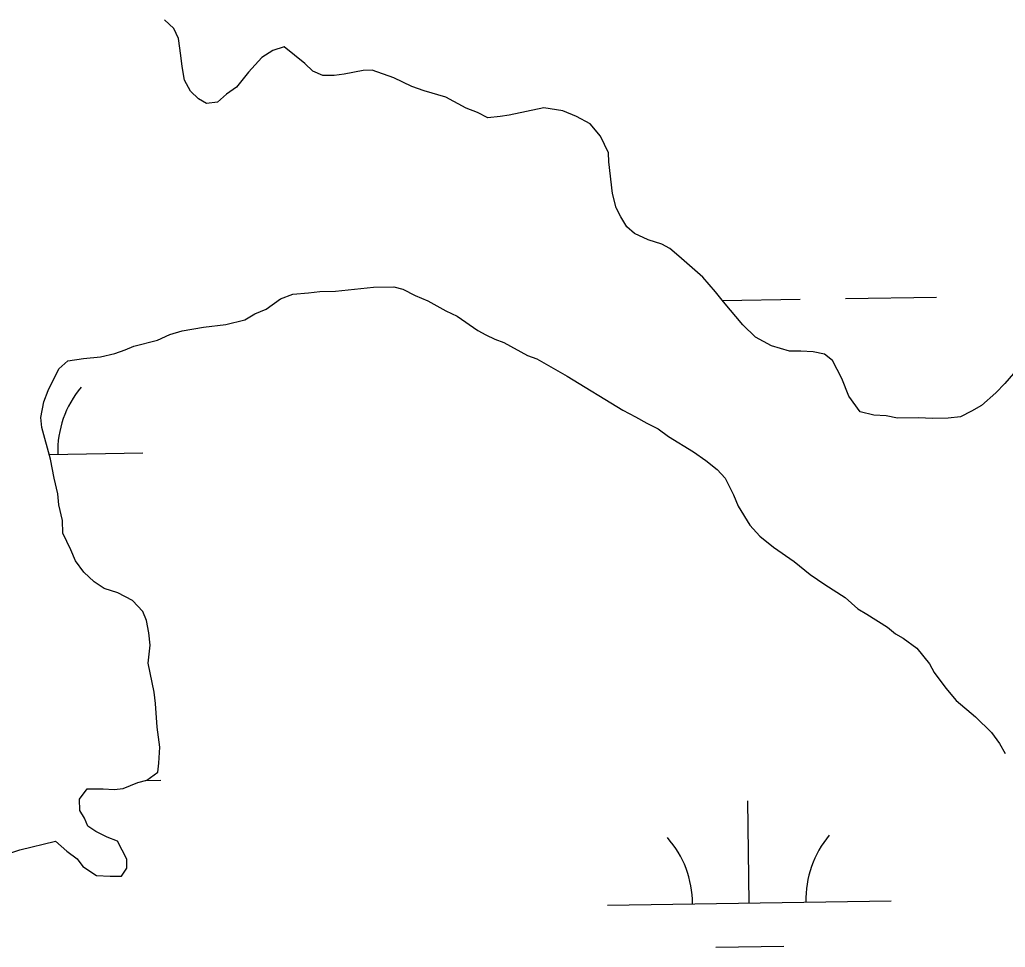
# Model space of a CAD drawing. Extents: x 3807117 to 3845308, y 337856 to 363736.
# Drawn here: x 3840866.3 to 3841213.8, y 354276.1 to 354603.1 of the extents above; entities that cross this region are included whole.
import ezdxf

# ---------------------------------------------------------------- set-up
doc = ezdxf.new("R2010")
doc.units = 0
doc.layers.add('V-TOPO-SHOR', color=7, linetype='Continuous')
doc.layers.add('V-WETL-SWMP', color=7, linetype='Continuous')

msp = doc.modelspace()

# ---------------------------------------------------------------- linework, layer by layer
at = {"layer": 'V-TOPO-SHOR'}
for p, q in [((3840920.54, 354599.99), (3840917.32, 354603.11)), ((3840922.19, 354596.45), (3840920.54, 354599.99)), ((3840923.08, 354590.51), (3840922.19, 354596.45)), ((3840955.56, 354592.24), (3840951.63, 354589.8)), ((3840959.5, 354593.5), (3840955.56, 354592.24)), ((3840966.74, 354587.67), (3840959.5, 354593.5)), ((3840923.54, 354586.56), (3840923.08, 354590.51)), ((3840951.63, 354589.8), (3840946.96, 354584.57)), ((3840924.41, 354581.81), (3840923.54, 354586.56)), ((3840946.96, 354584.57), (3840942.69, 354579.34)), ((3840969.56, 354584.94), (3840966.74, 354587.67)), ((3840973.15, 354583.41), (3840969.56, 354584.94)), ((3840987.39, 354585.23), (3840980.67, 354583.93)), ((3840990.56, 354585.29), (3840987.39, 354585.23)), ((3840998.14, 354582.64), (3840990.56, 354585.29)), ((3840926.46, 354577.88), (3840924.41, 354581.81)), ((3840977.11, 354583.48), (3840973.15, 354583.41)), ((3840980.67, 354583.93), (3840977.11, 354583.48)), ((3841004.53, 354579.57), (3840998.14, 354582.64)), ((3840929.28, 354575.16), (3840926.46, 354577.88)), ((3840942.69, 354579.34), (3840939.16, 354576.9)), ((3841008.92, 354578.06), (3841004.53, 354579.57)), ((3841016.49, 354575.8), (3841008.92, 354578.06)), ((3840932.08, 354573.62), (3840929.28, 354575.16)), ((3840936.04, 354574.08), (3840932.08, 354573.62)), ((3840939.16, 354576.9), (3840936.04, 354574.08)), ((3841023.69, 354571.96), (3841016.49, 354575.8)), ((3841027.68, 354570.44), (3841023.69, 354571.96)), ((3841051.04, 354572.01), (3841038.8, 354569.43)), ((3841057.8, 354570.94), (3841051.04, 354572.01)), ((3841062.59, 354569.03), (3841057.8, 354570.94)), ((3841031.28, 354568.52), (3841027.68, 354570.44)), ((3841035.63, 354568.98), (3841031.28, 354568.52)), ((3841038.8, 354569.43), (3841035.63, 354568.98)), ((3841067.39, 354566.34), (3841062.59, 354569.03)), ((3841071.03, 354562.04), (3841067.39, 354566.34)), ((3841073.9, 354556.14), (3841071.03, 354562.04)), ((3841073.96, 354552.97), (3841073.9, 354556.14)), ((3841075.33, 354541.89), (3841073.96, 354552.97)), ((3841076.6, 354536.75), (3841075.33, 354541.89)), ((3841078.24, 354533.61), (3841076.6, 354536.75)), ((3841080.28, 354530.08), (3841078.24, 354533.61)), ((3841083.09, 354527.74), (3841080.28, 354530.08)), ((3841087.89, 354525.44), (3841083.09, 354527.74)), ((3841092.67, 354523.94), (3841087.89, 354525.44)), ((3841095.47, 354522.4), (3841092.67, 354523.94)), ((3841098.69, 354519.68), (3841095.47, 354522.4)), ((3841107.14, 354512.28), (3841098.69, 354519.68)), ((3841111.58, 354507.2), (3841107.14, 354512.28)), ((3840977.58, 354507.37), (3840991.03, 354508.78)), ((3840991.03, 354508.78), (3840998.17, 354508.9)), ((3840998.17, 354508.9), (3841001.35, 354508.16)), ((3841001.35, 354508.16), (3841005.75, 354505.85)), ((3840953.1, 354501.01), (3840958.2, 354504.67)), ((3840958.2, 354504.67), (3840962.53, 354506.32)), ((3840962.53, 354506.32), (3840968.07, 354506.81)), ((3840968.07, 354506.81), (3840972.03, 354507.27)), ((3840972.03, 354507.27), (3840977.58, 354507.37)), ((3841005.75, 354505.85), (3841010.14, 354503.94)), ((3841114.42, 354503.68), (3841111.58, 354507.2)), ((3840949.16, 354499.36), (3840953.1, 354501.01)), ((3841010.14, 354503.94), (3841016.54, 354500.48)), ((3841121.29, 354495.47), (3841114.42, 354503.68)), ((3840945.63, 354497.32), (3840949.16, 354499.36)), ((3841016.54, 354500.48), (3841020.54, 354498.56)), ((3841020.54, 354498.56), (3841027.76, 354493.53)), ((3840923.49, 354493.39), (3840931, 354494.7)), ((3840931, 354494.7), (3840938.92, 354495.63)), ((3840938.92, 354495.63), (3840945.63, 354497.32)), ((3841125.72, 354491.18), (3841121.29, 354495.47)), ((3840914.83, 354490.07), (3840919.15, 354492.13)), ((3840919.15, 354492.13), (3840923.49, 354493.39)), ((3841027.76, 354493.53), (3841030.56, 354491.99)), ((3841030.56, 354491.99), (3841033.76, 354490.45)), ((3841131.32, 354488.1), (3841125.72, 354491.18)), ((3840903.38, 354486.71), (3840906.54, 354487.96)), ((3840906.54, 354487.96), (3840914.83, 354490.07)), ((3841033.76, 354490.45), (3841036.95, 354489.32)), ((3841036.95, 354489.32), (3841045.35, 354484.7)), ((3841137.7, 354486.22), (3841131.32, 354488.1)), ((3840883.23, 354482.81), (3840888.77, 354483.7)), ((3840888.77, 354483.7), (3840894.7, 354484.19)), ((3840894.7, 354484.19), (3840899.84, 354485.47)), ((3840899.84, 354485.47), (3840903.38, 354486.71)), ((3841045.35, 354484.7), (3841048.54, 354483.56)), ((3841141.66, 354486.29), (3841137.7, 354486.22)), ((3841146.03, 354485.97), (3841141.66, 354486.29)), ((3841150.01, 354485.24), (3841146.03, 354485.97)), ((3841152.82, 354482.91), (3841150.01, 354485.24)), ((3840880.1, 354479.99), (3840883.23, 354482.81)), ((3841048.54, 354483.56), (3841059.35, 354477.4)), ((3841156.09, 354476.62), (3841152.82, 354482.91)), ((3840876.27, 354472.39), (3840880.1, 354479.99)), ((3841059.35, 354477.4), (3841078.97, 354465.43)), ((3841216.72, 354478.41), (3841213.61, 354474.79)), ((3841158.58, 354470.32), (3841156.09, 354476.62)), ((3841213.61, 354474.79), (3841210.49, 354471.57)), ((3840874.75, 354468.4), (3840876.27, 354472.39)), ((3841162.63, 354464.83), (3841158.58, 354470.32)), ((3841210.49, 354471.57), (3841205.41, 354467.12)), ((3840873.65, 354462.83), (3840874.75, 354468.4)), ((3841205.41, 354467.12), (3841201.88, 354465.08)), ((3840874.1, 354459.27), (3840873.65, 354462.83)), ((3841078.97, 354465.43), (3841083.37, 354463.13)), ((3841083.37, 354463.13), (3841087.37, 354460.81)), ((3841167.41, 354463.72), (3841162.63, 354464.83)), ((3841171.78, 354463.4), (3841167.41, 354463.72)), ((3841175.75, 354462.67), (3841171.78, 354463.4)), ((3841183.28, 354462.79), (3841175.75, 354462.67)), ((3841188.05, 354462.48), (3841183.28, 354462.79)), ((3841197.95, 354463.04), (3841193.59, 354462.57)), ((3841201.88, 354465.08), (3841197.95, 354463.04)), ((3840877.06, 354448.22), (3840874.1, 354459.27)), ((3841087.37, 354460.81), (3841091.37, 354458.9)), ((3841193.59, 354462.57), (3841188.05, 354462.48)), ((3841091.37, 354458.9), (3841094.98, 354456.18)), ((3841094.98, 354456.18), (3841103.79, 354450.78)), ((3841103.79, 354450.78), (3841108.21, 354447.68)), ((3840878.36, 354441.5), (3840877.06, 354448.22)), ((3841108.21, 354447.68), (3841112.22, 354444.57)), ((3841112.22, 354444.57), (3841115.05, 354441.45)), ((3840879.64, 354435.97), (3840878.36, 354441.5)), ((3841115.05, 354441.45), (3841117.92, 354435.55)), ((3840880.1, 354432.01), (3840879.64, 354435.97)), ((3841117.92, 354435.55), (3841119.57, 354431.61)), ((3840881.39, 354426.49), (3840880.1, 354432.01)), ((3841119.57, 354431.61), (3841123.65, 354424.94)), ((3840881.46, 354422.13), (3840881.39, 354426.49)), ((3841123.65, 354424.94), (3841127.28, 354421.03)), ((3840884.33, 354416.23), (3840881.46, 354422.13)), ((3841127.28, 354421.03), (3841132.1, 354417.15)), ((3840885.98, 354412.29), (3840884.33, 354416.23)), ((3841132.1, 354417.15), (3841139.32, 354412.11)), ((3840888.82, 354408.37), (3840885.98, 354412.29)), ((3841139.32, 354412.11), (3841144.95, 354407.45)), ((3840892.45, 354404.86), (3840888.82, 354408.37)), ((3841144.95, 354407.45), (3841150.16, 354403.97)), ((3840896.05, 354402.54), (3840892.45, 354404.86)), ((3841150.16, 354403.97), (3841157.37, 354399.33)), ((3840900.84, 354401.04), (3840896.05, 354402.54)), ((3840906.03, 354398.35), (3840900.84, 354401.04)), ((3840909.67, 354394.44), (3840906.03, 354398.35)), ((3841157.37, 354399.33), (3841161.8, 354395.44)), ((3840910.91, 354391.29), (3840909.67, 354394.44)), ((3841161.8, 354395.44), (3841165, 354393.51)), ((3841165, 354393.51), (3841172.21, 354388.87)), ((3840911.77, 354386.95), (3840910.91, 354391.29)), ((3840912.24, 354382.59), (3840911.77, 354386.95)), ((3841172.21, 354388.87), (3841175.03, 354386.54)), ((3841175.03, 354386.54), (3841177.83, 354385)), ((3841177.83, 354385), (3841182.64, 354381.51)), ((3840911.55, 354376.24), (3840912.24, 354382.59)), ((3841182.64, 354381.51), (3841187.09, 354376.03)), ((3840913.71, 354365.96), (3840911.55, 354376.24)), ((3841187.09, 354376.03), (3841188.73, 354372.89)), ((3841188.73, 354372.89), (3841192.79, 354367.41)), ((3840914.17, 354362.01), (3840913.71, 354365.96)), ((3841192.79, 354367.41), (3841196.43, 354363.1)), ((3840914.7, 354353.69), (3840914.17, 354362.01)), ((3841196.43, 354363.1), (3841203.26, 354357.27)), ((3841203.26, 354357.27), (3841208.9, 354351.81)), ((3840915.61, 354346.57), (3840914.7, 354353.69)), ((3841208.9, 354351.81), (3841211.74, 354347.9)), ((3840915.31, 354341.01), (3840915.61, 354346.57)), ((3841211.74, 354347.9), (3841213.78, 354344.36)), ((3840911.05, 354335), (3840914.96, 354337.84)), ((3840914.96, 354337.84), (3840915.31, 354341.01)), ((3840902.77, 354332.09), (3840907.89, 354334.15)), ((3840907.89, 354334.15), (3840911.05, 354335)), ((3840887.37, 354328.26), (3840890.08, 354331.88)), ((3840890.08, 354331.88), (3840895.63, 354331.97)), ((3840895.63, 354331.97), (3840899.6, 354331.64)), ((3840899.6, 354331.64), (3840902.77, 354332.09)), ((3840887.43, 354324.3), (3840887.37, 354328.26)), ((3840889.07, 354321.55), (3840887.43, 354324.3)), ((3840890.3, 354318.8), (3840889.07, 354321.55)), ((3840893.11, 354316.86), (3840890.3, 354318.8)), ((3840897.1, 354314.94), (3840893.11, 354316.86)), ((3840866.25, 354310.47), (3840878.89, 354313.45)), ((3840878.89, 354313.45), (3840882.91, 354309.95)), ((3840900.7, 354313.42), (3840897.1, 354314.94)), ((3840903.97, 354307.13), (3840900.7, 354313.42)), ((3840862.71, 354309.22), (3840866.25, 354310.47)), ((3840882.91, 354309.95), (3840886.53, 354307.24)), ((3840886.53, 354307.24), (3840888.55, 354304.49)), ((3840904.03, 354303.96), (3840903.97, 354307.13)), ((3840888.55, 354304.49), (3840893.36, 354301.4)), ((3840902.09, 354301.15), (3840904.03, 354303.96)), ((3840893.36, 354301.4), (3840898.13, 354301.08)), ((3840898.13, 354301.08), (3840902.09, 354301.15))]:
    msp.add_line(p, q, dxfattribs=at)
at = {"layer": 'V-WETL-SWMP'}
for p, q in [((3840920.54, 354599.99), (3840917.32, 354603.11)), ((3840922.19, 354596.45), (3840920.54, 354599.99)), ((3840923.08, 354590.51), (3840922.19, 354596.45)), ((3840955.56, 354592.24), (3840951.63, 354589.8)), ((3840959.5, 354593.5), (3840955.56, 354592.24)), ((3840966.74, 354587.67), (3840959.5, 354593.5)), ((3840923.54, 354586.56), (3840923.08, 354590.51)), ((3840951.63, 354589.8), (3840946.96, 354584.57)), ((3840924.41, 354581.81), (3840923.54, 354586.56)), ((3840946.96, 354584.57), (3840942.69, 354579.34)), ((3840969.56, 354584.94), (3840966.74, 354587.67)), ((3840973.15, 354583.41), (3840969.56, 354584.94)), ((3840987.39, 354585.23), (3840980.67, 354583.93)), ((3840990.56, 354585.29), (3840987.39, 354585.23)), ((3840998.14, 354582.64), (3840990.56, 354585.29)), ((3840926.46, 354577.88), (3840924.41, 354581.81)), ((3840977.11, 354583.48), (3840973.15, 354583.41)), ((3840980.67, 354583.93), (3840977.11, 354583.48)), ((3841004.53, 354579.57), (3840998.14, 354582.64)), ((3840929.28, 354575.16), (3840926.46, 354577.88)), ((3840942.69, 354579.34), (3840939.16, 354576.9)), ((3841008.92, 354578.06), (3841004.53, 354579.57)), ((3841016.49, 354575.8), (3841008.92, 354578.06)), ((3840932.08, 354573.62), (3840929.28, 354575.16)), ((3840936.04, 354574.08), (3840932.08, 354573.62)), ((3840939.16, 354576.9), (3840936.04, 354574.08)), ((3841023.69, 354571.96), (3841016.49, 354575.8)), ((3841027.68, 354570.44), (3841023.69, 354571.96)), ((3841051.04, 354572.01), (3841038.8, 354569.43)), ((3841057.8, 354570.94), (3841051.04, 354572.01)), ((3841062.59, 354569.03), (3841057.8, 354570.94)), ((3841031.28, 354568.52), (3841027.68, 354570.44)), ((3841035.63, 354568.98), (3841031.28, 354568.52)), ((3841038.8, 354569.43), (3841035.63, 354568.98)), ((3841067.39, 354566.34), (3841062.59, 354569.03)), ((3841071.03, 354562.04), (3841067.39, 354566.34)), ((3841073.9, 354556.14), (3841071.03, 354562.04)), ((3841073.96, 354552.97), (3841073.9, 354556.14)), ((3841075.33, 354541.89), (3841073.96, 354552.97)), ((3841076.6, 354536.75), (3841075.33, 354541.89)), ((3841078.24, 354533.61), (3841076.6, 354536.75)), ((3841080.28, 354530.08), (3841078.24, 354533.61)), ((3841083.09, 354527.74), (3841080.28, 354530.08)), ((3841087.89, 354525.44), (3841083.09, 354527.74)), ((3841092.67, 354523.94), (3841087.89, 354525.44)), ((3841095.47, 354522.4), (3841092.67, 354523.94)), ((3841098.69, 354519.68), (3841095.47, 354522.4)), ((3841107.14, 354512.28), (3841098.69, 354519.68)), ((3841111.58, 354507.2), (3841107.14, 354512.28)), ((3840977.58, 354507.37), (3840991.03, 354508.78)), ((3840991.03, 354508.78), (3840998.17, 354508.9)), ((3840998.17, 354508.9), (3841001.35, 354508.16)), ((3841001.35, 354508.16), (3841005.75, 354505.85)), ((3840953.1, 354501.01), (3840958.2, 354504.67)), ((3840958.2, 354504.67), (3840962.53, 354506.32)), ((3840962.53, 354506.32), (3840968.07, 354506.81)), ((3840968.07, 354506.81), (3840972.03, 354507.27)), ((3840972.03, 354507.27), (3840977.58, 354507.37)), ((3841005.75, 354505.85), (3841010.14, 354503.94)), ((3841114.42, 354503.68), (3841111.58, 354507.2)), ((3841114.03, 354504.15), (3841141.48, 354504.57)), ((3841157.48, 354504.81), (3841189.48, 354505.28)), ((3840949.16, 354499.36), (3840953.1, 354501.01)), ((3841010.14, 354503.94), (3841016.54, 354500.48)), ((3841121.29, 354495.47), (3841114.42, 354503.68)), ((3840945.63, 354497.32), (3840949.16, 354499.36)), ((3841016.54, 354500.48), (3841020.54, 354498.56)), ((3841020.54, 354498.56), (3841027.76, 354493.53)), ((3840923.49, 354493.39), (3840931, 354494.7)), ((3840931, 354494.7), (3840938.92, 354495.63)), ((3840938.92, 354495.63), (3840945.63, 354497.32)), ((3841125.72, 354491.18), (3841121.29, 354495.47)), ((3840914.83, 354490.07), (3840919.15, 354492.13)), ((3840919.15, 354492.13), (3840923.49, 354493.39)), ((3841027.76, 354493.53), (3841030.56, 354491.99)), ((3841030.56, 354491.99), (3841033.76, 354490.45)), ((3841131.32, 354488.1), (3841125.72, 354491.18)), ((3840903.38, 354486.71), (3840906.54, 354487.96)), ((3840906.54, 354487.96), (3840914.83, 354490.07)), ((3841033.76, 354490.45), (3841036.95, 354489.32)), ((3841036.95, 354489.32), (3841045.35, 354484.7)), ((3841137.7, 354486.22), (3841131.32, 354488.1)), ((3840883.23, 354482.81), (3840888.77, 354483.7)), ((3840888.77, 354483.7), (3840894.7, 354484.19)), ((3840894.7, 354484.19), (3840899.84, 354485.47)), ((3840899.84, 354485.47), (3840903.38, 354486.71)), ((3841045.35, 354484.7), (3841048.54, 354483.56)), ((3841141.66, 354486.29), (3841137.7, 354486.22)), ((3841146.03, 354485.97), (3841141.66, 354486.29)), ((3841150.01, 354485.24), (3841146.03, 354485.97)), ((3841152.82, 354482.91), (3841150.01, 354485.24)), ((3840880.1, 354479.99), (3840883.23, 354482.81)), ((3841048.54, 354483.56), (3841059.35, 354477.4)), ((3841156.09, 354476.62), (3841152.82, 354482.91)), ((3840876.27, 354472.39), (3840880.1, 354479.99)), ((3841059.35, 354477.4), (3841078.97, 354465.43)), ((3841216.72, 354478.41), (3841213.61, 354474.79)), ((3841158.58, 354470.32), (3841156.09, 354476.62)), ((3841213.61, 354474.79), (3841210.49, 354471.57)), ((3840874.75, 354468.4), (3840876.27, 354472.39)), ((3841162.63, 354464.83), (3841158.58, 354470.32)), ((3841210.49, 354471.57), (3841205.41, 354467.12)), ((3840873.65, 354462.83), (3840874.75, 354468.4)), ((3841205.41, 354467.12), (3841201.88, 354465.08)), ((3840874.1, 354459.27), (3840873.65, 354462.83)), ((3841078.97, 354465.43), (3841083.37, 354463.13)), ((3841083.37, 354463.13), (3841087.37, 354460.81)), ((3841167.41, 354463.72), (3841162.63, 354464.83)), ((3841171.78, 354463.4), (3841167.41, 354463.72)), ((3841175.75, 354462.67), (3841171.78, 354463.4)), ((3841183.28, 354462.79), (3841175.75, 354462.67)), ((3841188.05, 354462.48), (3841183.28, 354462.79)), ((3841197.95, 354463.04), (3841193.59, 354462.57)), ((3841201.88, 354465.08), (3841197.95, 354463.04)), ((3840877.06, 354448.22), (3840874.1, 354459.27)), ((3841087.37, 354460.81), (3841091.37, 354458.9)), ((3841193.59, 354462.57), (3841188.05, 354462.48)), ((3841091.37, 354458.9), (3841094.98, 354456.18)), ((3841094.98, 354456.18), (3841103.79, 354450.78)), ((3840876.62, 354449.85), (3840909.67, 354450.35)), ((3841103.79, 354450.78), (3841108.21, 354447.68)), ((3840878.36, 354441.5), (3840877.06, 354448.22)), ((3841108.21, 354447.68), (3841112.22, 354444.57)), ((3841112.22, 354444.57), (3841115.05, 354441.45)), ((3840879.64, 354435.97), (3840878.36, 354441.5)), ((3841115.05, 354441.45), (3841117.92, 354435.55)), ((3840880.1, 354432.01), (3840879.64, 354435.97)), ((3841117.92, 354435.55), (3841119.57, 354431.61)), ((3840881.39, 354426.49), (3840880.1, 354432.01)), ((3841119.57, 354431.61), (3841123.65, 354424.94)), ((3840881.46, 354422.13), (3840881.39, 354426.49)), ((3841123.65, 354424.94), (3841127.28, 354421.03)), ((3840884.33, 354416.23), (3840881.46, 354422.13)), ((3841127.28, 354421.03), (3841132.1, 354417.15)), ((3840885.98, 354412.29), (3840884.33, 354416.23)), ((3841132.1, 354417.15), (3841139.32, 354412.11)), ((3840888.82, 354408.37), (3840885.98, 354412.29)), ((3841139.32, 354412.11), (3841144.95, 354407.45)), ((3840892.45, 354404.86), (3840888.82, 354408.37)), ((3841144.95, 354407.45), (3841150.16, 354403.97)), ((3840896.05, 354402.54), (3840892.45, 354404.86)), ((3841150.16, 354403.97), (3841157.37, 354399.33)), ((3840900.84, 354401.04), (3840896.05, 354402.54)), ((3840906.03, 354398.35), (3840900.84, 354401.04)), ((3840909.67, 354394.44), (3840906.03, 354398.35)), ((3841157.37, 354399.33), (3841161.8, 354395.44)), ((3840910.91, 354391.29), (3840909.67, 354394.44)), ((3841161.8, 354395.44), (3841165, 354393.51)), ((3841165, 354393.51), (3841172.21, 354388.87)), ((3840911.77, 354386.95), (3840910.91, 354391.29)), ((3840912.24, 354382.59), (3840911.77, 354386.95)), ((3841172.21, 354388.87), (3841175.03, 354386.54)), ((3841175.03, 354386.54), (3841177.83, 354385)), ((3841177.83, 354385), (3841182.64, 354381.51)), ((3840911.55, 354376.24), (3840912.24, 354382.59)), ((3841182.64, 354381.51), (3841187.09, 354376.03)), ((3840913.71, 354365.96), (3840911.55, 354376.24)), ((3841187.09, 354376.03), (3841188.73, 354372.89)), ((3841188.73, 354372.89), (3841192.79, 354367.41)), ((3840914.17, 354362.01), (3840913.71, 354365.96)), ((3841192.79, 354367.41), (3841196.43, 354363.1)), ((3840914.7, 354353.69), (3840914.17, 354362.01)), ((3841196.43, 354363.1), (3841203.26, 354357.27)), ((3841203.26, 354357.27), (3841208.9, 354351.81)), ((3840915.61, 354346.57), (3840914.7, 354353.69)), ((3841208.9, 354351.81), (3841211.74, 354347.9)), ((3840915.31, 354341.01), (3840915.61, 354346.57)), ((3841211.74, 354347.9), (3841213.78, 354344.36)), ((3840911.05, 354335), (3840914.96, 354337.84)), ((3840914.96, 354337.84), (3840915.31, 354341.01)), ((3840902.77, 354332.09), (3840907.89, 354334.15)), ((3840907.89, 354334.15), (3840911.05, 354335)), ((3840910.74, 354334.92), (3840916, 354334.99)), ((3840887.37, 354328.26), (3840890.08, 354331.88)), ((3840890.08, 354331.88), (3840895.63, 354331.97)), ((3840895.63, 354331.97), (3840899.6, 354331.64)), ((3840899.6, 354331.64), (3840902.77, 354332.09)), ((3840887.43, 354324.3), (3840887.37, 354328.26)), ((3841123.51, 354291.67), (3841122.97, 354327.66)), ((3840889.07, 354321.55), (3840887.43, 354324.3)), ((3840890.3, 354318.8), (3840889.07, 354321.55)), ((3840893.11, 354316.86), (3840890.3, 354318.8)), ((3840897.1, 354314.94), (3840893.11, 354316.86)), ((3840866.25, 354310.47), (3840878.89, 354313.45)), ((3840878.89, 354313.45), (3840882.91, 354309.95)), ((3840900.7, 354313.42), (3840897.1, 354314.94)), ((3840903.97, 354307.13), (3840900.7, 354313.42)), ((3840862.71, 354309.22), (3840866.25, 354310.47)), ((3840882.91, 354309.95), (3840886.53, 354307.24)), ((3840886.53, 354307.24), (3840888.55, 354304.49)), ((3840904.03, 354303.96), (3840903.97, 354307.13)), ((3840888.55, 354304.49), (3840893.36, 354301.4)), ((3840902.09, 354301.15), (3840904.03, 354303.96)), ((3840893.36, 354301.4), (3840898.13, 354301.08)), ((3840898.13, 354301.08), (3840902.09, 354301.15)), ((3841073.52, 354290.92), (3841173.51, 354292.42)), ((3841111.74, 354276.06), (3841135.74, 354276.42))]:
    msp.add_line(p, q, dxfattribs=at)
for centre, start, end in [((3840914.91, 354450.9), 140.0865, 181.6302), ((3841068.27, 354291.32), 0.0865, 41.6302), ((3841178.74, 354292.97), 140.0865, 181.6302)]:
    msp.add_arc(centre, 35.25, start, end, dxfattribs=at)

doc.saveas('drawing.dxf')
